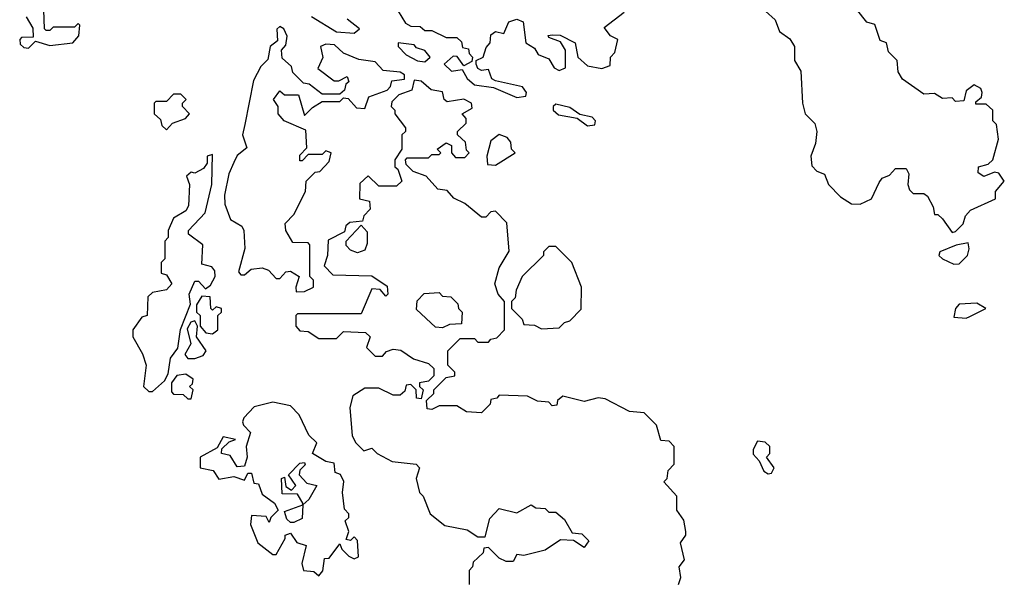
# Model space of a CAD drawing. Extents: x 2029826 to 2248070, y 228728 to 402406.
# Tile 263 of 368: x 2177080 to 2179862, y 237250 to 238831. Entities that reach past the tile are written whole.
import ezdxf

# ---------------------------------------------------------------- set-up
doc = ezdxf.new("R2010")
doc.units = 0

msp = doc.modelspace()

# ---------------------------------------------------------------- linework, layer by layer
at = {"layer": '0CON10XD'}
for points in [[(2177105, 238750), (2177125, 238770), (2177165, 238757.5), (2177230, 238765), (2177247.5, 238785), (2177250, 238815), (2177245, 238820), (2177235, 238810), (2177175, 238810), (2177165, 238800), (2177155, 238800), (2177150, 238805), (2177148.3, 238858.3)], [(2178150, 238855), (2178170.7, 238820.7), (2178185, 238812.5), (2178211.7, 238811.7), (2178225, 238800), (2178245, 238800), (2178285, 238780), (2178315, 238780), (2178328.3, 238768.3), (2178331.7, 238751.7), (2178348.3, 238748.3), (2178350, 238735), (2178360, 238725), (2178357.5, 238712.5), (2178335, 238700), (2178316.7, 238726.7), (2178305, 238727.5), (2178280, 238705), (2178300, 238685), (2178330, 238690), (2178344.4, 238664.4), (2178365, 238646.2), (2178419.3, 238639.3), (2178485, 238611.2), (2178510, 238615), (2178512.5, 238625), (2178500.7, 238640.7), (2178425, 238657.5), (2178413.9, 238663.9), (2178405, 238690), (2178385, 238687.5), (2178375, 238692.5), (2178370, 238705), (2178370, 238715), (2178390, 238725), (2178398.3, 238751.7), (2178410, 238765), (2178411.7, 238788.3), (2178425, 238797.5), (2178448.3, 238791.7), (2178462.5, 238825), (2178485, 238832.5), (2178502.5, 238825), (2178510, 238765), (2178535, 238750), (2178545, 238732.5), (2178575, 238720), (2178590, 238695), (2178605, 238687.5), (2178622.5, 238695), (2178622.5, 238745), (2178608.3, 238768.3), (2178575, 238780), (2178573.9, 238786.1), (2178585, 238787.5), (2178607, 238787), (2178650, 238765), (2178657.5, 238725), (2178685, 238700), (2178725, 238692.5), (2178748.3, 238701.7), (2178750, 238725), (2178761.7, 238738.3), (2178770, 238775), (2178750, 238785), (2178731.7, 238808.3), (2178788.3, 238851.7)], [(2179187.5, 238855), (2179215, 238830), (2179227, 238797), (2179256.4, 238776.4), (2179270, 238755), (2179270, 238715), (2179287.5, 238685), (2179292.5, 238595), (2179300, 238565), (2179327, 238537), (2179332.5, 238515), (2179329.3, 238480.7), (2179316.2, 238445), (2179318.3, 238418.3), (2179332.9, 238402.9), (2179353.9, 238393.9), (2179365.8, 238365), (2179400, 238330), (2179430.7, 238310.7), (2179455, 238310), (2179487.5, 238325), (2179509.3, 238370.7), (2179517, 238383), (2179538.3, 238391.7), (2179555, 238410), (2179585, 238410), (2179592.5, 238395), (2179590, 238365), (2179595, 238350), (2179605, 238340), (2179635, 238340), (2179645, 238332.5), (2179661.7, 238301.7), (2179665, 238280), (2179675, 238280), (2179688.3, 238268.3), (2179715, 238230), (2179725, 238232.5)], [(2179725, 238232.5), (2179746.1, 238253.9), (2179753, 238277), (2179767, 238293), (2179837.5, 238325), (2179837.5, 238345), (2179862.5, 238375), (2179847, 238397), (2179835, 238400), (2179805, 238387.5), (2179788.3, 238398.3), (2179790, 238415), (2179817, 238423), (2179830, 238435), (2179846.4, 238493.6), (2179840, 238535), (2179830, 238545), (2179830, 238575), (2179811.7, 238591.7), (2179781.7, 238591.7), (2179781.7, 238598.3), (2179798.3, 238611.7), (2179800, 238625), (2179796.4, 238636.4), (2179777, 238647), (2179755, 238630), (2179748.3, 238601.7), (2179725, 238600), (2179715, 238610), (2179688.3, 238608.3), (2179665, 238622.5), (2179635, 238620), (2179575, 238662.5), (2179563, 238683), (2179560, 238715), (2179535, 238740), (2179530, 238765), (2179511.7, 238771.7), (2179497, 238817), (2179473.6, 238823.6), (2179445, 238860)], [(2177098.3, 238838.3), (2177117, 238807), (2177118.3, 238781.7), (2177085, 238780), (2177080, 238775), (2177081.7, 238761.7), (2177091.7, 238751.7), (2177105, 238750)], [(2177905, 238840), (2177975, 238796.2), (2178025, 238792.5), (2178040, 238805), (2178005, 238832.5)], [(2177861.7, 238061.7), (2177885, 238062.5), (2177910, 238075), (2177910, 238095), (2177900, 238105), (2177900, 238195), (2177895, 238200), (2177851.7, 238201.7), (2177832.5, 238235), (2177830, 238255), (2177855, 238280), (2177887.5, 238345), (2177890, 238375), (2177915, 238400), (2177928.3, 238401.7), (2177955, 238430), (2177960, 238455), (2177945, 238460), (2177935, 238450), (2177895, 238450), (2177878.3, 238431.7), (2177871.7, 238431.7), (2177871.7, 238448.3), (2177891.7, 238468.3), (2177888.8, 238518.8), (2177827.5, 238545), (2177810, 238565), (2177810, 238585), (2177797.5, 238605), (2177815, 238630), (2177828.3, 238618.3), (2177868.3, 238618.3), (2177885, 238560), (2177907, 238583), (2177935, 238600), (2177985, 238600), (2177995, 238610), (2178008.3, 238608.3), (2178031.7, 238581.7), (2178055, 238580), (2178067, 238613), (2178118.3, 238631.7), (2178128.3, 238641.7), (2178131.7, 238658.3), (2178167, 238663), (2178167.5, 238675), (2178155, 238682.5), (2178107.5, 238687.5), (2178085, 238711.2), (2178038.3, 238718.3), (2177995, 238736.2), (2177969.5, 238759.6), (2177945, 238761.2), (2177930, 238755), (2177936.2, 238723.8), (2177923, 238693), (2177968.3, 238658.3), (2177981.7, 238658.3), (2178005, 238670), (2178010, 238655), (2178001.7, 238648.3), (2177998.3, 238631.7), (2177985, 238620), (2177935, 238620), (2177898.3, 238648.3), (2177881.7, 238651.7), (2177851.7, 238681.7), (2177848.3, 238698.3), (2177821.7, 238721.7), (2177820, 238745), (2177831.7, 238758.3), (2177835.9, 238784.1), (2177826.2, 238805), (2177815, 238811.2), (2177806.4, 238803.6), (2177808.8, 238771.2), (2177787.5, 238755), (2177781.7, 238718.3), (2177761.2, 238698.8), (2177741.1, 238658.9), (2177716.2, 238535), (2177710, 238505), (2177721.7, 238468.3), (2177695, 238447.5), (2177685, 238427.5), (2177670.8, 238395), (2177659.2, 238335), (2177660, 238310), (2177676.2, 238266.2), (2177707.3, 238247.3), (2177713.3, 238235), (2177716.1, 238183.9), (2177698.3, 238118.3), (2177705, 238110), (2177715, 238110), (2177734.2, 238125.8), (2177765, 238130), (2177783, 238123), (2177805, 238100), (2177815, 238100), (2177831.7, 238118.3), (2177845, 238120), (2177870, 238105), (2177860, 238075), (2177861.7, 238061.7)], [(2178225, 238711.2), (2178240, 238725), (2178225, 238743.3), (2178201.2, 238751.2), (2178195, 238760), (2178150, 238765), (2178150, 238755), (2178171.7, 238731.7), (2178204.1, 238714.1), (2178225, 238711.2)], [(2178942, 237235), (2178948.8, 237255), (2178943.3, 237285), (2178958.8, 237305), (2178947, 237353), (2178962.5, 237375), (2178962.5, 237385), (2178957, 237417), (2178937.5, 237445), (2178937.5, 237485), (2178900, 237525), (2178910, 237535), (2178913, 237557), (2178930, 237575), (2178930, 237625), (2178915, 237640), (2178891.7, 237641.7), (2178880, 237685), (2178845, 237720), (2178803.6, 237723.6), (2178735, 237760), (2178715, 237762.5), (2178675, 237752.5), (2178615, 237767.5), (2178600, 237755), (2178598.3, 237741.7), (2178585, 237740), (2178575, 237750), (2178543, 237753), (2178515, 237767.5), (2178435, 237770), (2178428.3, 237761.7), (2178411.7, 237758.3), (2178410, 237745), (2178385, 237720), (2178343, 237723), (2178315, 237740), (2178265, 237740), (2178245, 237730), (2178231.7, 237731.7), (2178230, 237755), (2178250, 237775), (2178250, 237785), (2178285, 237820), (2178310, 237825), (2178310, 237835), (2178290, 237855), (2178290, 237895), (2178325, 237930), (2178365, 237930), (2178375, 237920), (2178405, 237920), (2178411.7, 237928.3), (2178428.3, 237931.7), (2178450, 237955), (2178450, 238035), (2178432.5, 238055), (2178422.5, 238085), (2178435, 238130), (2178463, 238177), (2178457, 238257), (2178425, 238290), (2178411.7, 238288.3), (2178397, 238273), (2178385, 238272.5), (2178338.3, 238311.7), (2178307, 238327), (2178288.3, 238348.3), (2178261.7, 238351.7), (2178228.3, 238388.3), (2178191.7, 238401.7), (2178171.7, 238421.7), (2178170, 238435), (2178175, 238440), (2178235, 238440), (2178245, 238450), (2178265, 238450), (2178270, 238455), (2178260, 238465), (2178285, 238482.5), (2178300, 238475), (2178300, 238455), (2178311.7, 238441.7), (2178338.3, 238441.7), (2178350, 238455), (2178342.5, 238462.5), (2178340, 238485), (2178317.5, 238505), (2178317.5, 238515), (2178341.7, 238538.3), (2178341.7, 238551.7), (2178330, 238565), (2178358.8, 238581.2), (2178356.7, 238595), (2178335, 238606.2), (2178288.3, 238598.3), (2178280, 238605), (2178275, 238626.7), (2178243, 238633), (2178215, 238656.7), (2178195, 238660), (2178188.3, 238631.7), (2178151.7, 238618.3), (2178131.7, 238598.3), (2178130, 238585), (2178140, 238575), (2178140, 238565), (2178170, 238525), (2178170, 238515), (2178160, 238505), (2178160, 238465), (2178140, 238435), (2178140, 238415), (2178148.3, 238408.3), (2178160, 238375), (2178145, 238360), (2178095, 238360), (2178065, 238390), (2178041.7, 238368.3), (2178040, 238325), (2178068.3, 238318.3), (2178070, 238295), (2178053, 238277), (2178048.3, 238261.7), (2178012.5, 238257.5), (2178001.7, 238248.3), (2177998.3, 238231.7), (2177951.7, 238208.3), (2177950, 238165), (2177940, 238135), (2177965, 238110), (2178075, 238107.5), (2178118.3, 238078.3), (2178120, 238055), (2178115, 238050), (2178098.3, 238068.3), (2178075, 238070), (2178045, 238000), (2177865, 238000), (2177860, 237995), (2177860, 237965), (2177871.7, 237951.7), (2177895, 237950), (2177925, 237930), (2177975, 237930), (2177995, 237950), (2178057, 237947), (2178070, 237935), (2178060, 237905), (2178085, 237880), (2178105, 237880), (2178117, 237893), (2178135, 237900), (2178157, 237897), (2178193, 237873), (2178235, 237860), (2178250, 237845), (2178250, 237825), (2178235, 237810), (2178210, 237805), (2178210, 237795), (2178220, 237785), (2178215, 237760), (2178201.7, 237761.7), (2178200, 237785), (2178185, 237800), (2178171.7, 237798.3), (2178168.3, 237781.7), (2178155, 237770), (2178135, 237770), (2178095, 237790), (2178055, 237790), (2178021.7, 237768.3), (2178012.5, 237735), (2178020, 237655), (2178030, 237635), (2178053, 237613), (2178075, 237620), (2178090, 237605), (2178133, 237583), (2178200, 237575), (2178210, 237565), (2178200, 237535), (2178210, 237495), (2178220, 237485), (2178240, 237435), (2178281.7, 237401.7), (2178345, 237390), (2178375, 237370), (2178395, 237370), (2178408.3, 237421.7), (2178435, 237450), (2178485, 237437.5), (2178525, 237460), (2178538.3, 237451.7), (2178565, 237450), (2178575, 237440), (2178595, 237440), (2178619.3, 237419.3), (2178641.7, 237381.7), (2178668.3, 237378.3), (2178688.3, 237358.3), (2178675, 237340), (2178645, 237360), (2178608.3, 237361.7), (2178565, 237332.5), (2178505, 237317.5), (2178485, 237320), (2178475, 237300), (2178455, 237300), (2178435, 237310), (2178405, 237340), (2178391.7, 237338.3), (2178390, 237325), (2178361.7, 237298.3), (2178360, 237285), (2178350, 237275), (2178350, 237235)], [(2177495, 238520), (2177511.7, 238538.3), (2177548.3, 238551.7), (2177560, 238565), (2177540, 238585), (2177540, 238595), (2177550, 238605), (2177535, 238620), (2177515, 238620), (2177495, 238600), (2177465, 238600), (2177460, 238595), (2177460, 238565), (2177478.3, 238548.3), (2177481.7, 238531.7), (2177495, 238520)], [(2178685, 238531.2), (2178705, 238533.3), (2178707.5, 238545), (2178697.5, 238555), (2178662.5, 238562.5), (2178635, 238582.5), (2178595, 238592.5), (2178587.5, 238585), (2178587.5, 238575), (2178602.3, 238562.3), (2178655, 238552.5), (2178685, 238531.2)], [(2178425, 238420), (2178480, 238455), (2178470, 238465), (2178467.5, 238485), (2178457.7, 238497.7), (2178435, 238506.7), (2178411.7, 238488.3), (2178400, 238445), (2178401.7, 238421.7), (2178425, 238420)], [(2177455, 237780), (2177489.2, 237810.8), (2177499.2, 237830.8), (2177506, 237875), (2177527.3, 237902.7), (2177534.3, 237955.7), (2177563, 238027), (2177558.8, 238055), (2177575, 238092.5), (2177585, 238092.5), (2177605, 238070), (2177619.3, 238080.7), (2177632.5, 238105), (2177631.7, 238121.7), (2177623, 238133), (2177595, 238140), (2177597.5, 238195), (2177557.5, 238225), (2177556.7, 238235), (2177603.8, 238285), (2177623.3, 238365), (2177625, 238450), (2177610, 238445), (2177610, 238425), (2177599.3, 238410.7), (2177575, 238397.5), (2177565, 238400), (2177551.7, 238388.3), (2177560, 238365), (2177557.5, 238305), (2177549.3, 238290.7), (2177515, 238270), (2177500, 238235), (2177500, 238215), (2177490, 238205), (2177490, 238155), (2177480, 238145), (2177480, 238115), (2177495, 238110), (2177510, 238085), (2177495, 238067.5), (2177455, 238060), (2177441.7, 238048.3), (2177440, 237995), (2177425, 237990), (2177400, 237955), (2177400, 237935), (2177427, 237887), (2177437.5, 237855), (2177430, 237795), (2177445, 237780), (2177455, 237780)], [(2178035, 238172.5), (2178015, 238180), (2178003, 238193), (2178002.5, 238205), (2178045, 238250), (2178061.7, 238231.7), (2178061.7, 238198.3), (2178055, 238180), (2178035, 238172.5)], [(2178555, 237957.5), (2178605, 237960), (2178620, 237975), (2178635, 237980), (2178667, 238013), (2178667.5, 238075), (2178640, 238145), (2178595, 238190), (2178575, 238190), (2178560, 238175), (2178560, 238165), (2178500, 238105), (2178483, 238067), (2178480, 238045), (2178470, 238035), (2178470, 238015), (2178500, 237985), (2178505, 237970), (2178535, 237967.5), (2178555, 237957.5)], [(2179720.3, 238140.3), (2179735, 238141.4), (2179758.6, 238165), (2179763.3, 238183.3), (2179760, 238200), (2179726.2, 238193.8), (2179680, 238175), (2179677.5, 238165), (2179687.5, 238155), (2179720.3, 238140.3)], [(2177625, 237943.8), (2177640, 237955), (2177640, 237995), (2177650, 238005), (2177650, 238015), (2177635, 238020), (2177625, 238010), (2177620, 238015), (2177618.3, 238048.3), (2177595, 238050), (2177580, 238025), (2177580, 238005), (2177590, 237995), (2177590, 237965), (2177606.4, 237946.4), (2177625, 237943.8)], [(2178275, 237960), (2178255, 237962.5), (2178201.7, 238011.7), (2178203, 238037), (2178223, 238057), (2178265, 238060), (2178275, 238050), (2178298.3, 238048.3), (2178318.3, 238028.3), (2178320, 238015), (2178330, 238005), (2178328.3, 237971.7), (2178295, 237970), (2178275, 237960)], [(2179755, 237987.5), (2179765, 237992.5), (2179810, 238015), (2179785, 238030), (2179735, 238027.1), (2179724.2, 238015), (2179720, 237990), (2179755, 237987.5)], [(2177575, 237873.3), (2177598.3, 237881.7), (2177606.7, 237895), (2177580, 237935), (2177582.5, 237965), (2177575, 237980), (2177563.3, 237976.7), (2177553, 237957), (2177563.3, 237915), (2177546.7, 237885), (2177555, 237873.3), (2177575, 237873.3)], [(2177565, 237760), (2177570, 237785), (2177560, 237795), (2177568.3, 237801.7), (2177570, 237815), (2177549.3, 237829.3), (2177524.2, 237825.8), (2177508.8, 237805), (2177509.3, 237779.3), (2177515, 237772.5), (2177541.7, 237771.7), (2177555, 237760), (2177565, 237760)], [(2177925, 237260), (2177936.4, 237273.6), (2177941.7, 237308.3), (2177955, 237310), (2177985, 237350), (2177990, 237335), (2178010, 237315), (2178025, 237307.5), (2178037, 237313), (2178035, 237360), (2178025, 237370), (2178015, 237360), (2178002.5, 237362.5), (2178010, 237385), (2178000, 237415), (2178010, 237425), (2178010, 237435), (2177998.3, 237448.3), (2177992.5, 237495), (2177996.4, 237526.4), (2177986.4, 237546.4), (2177971.7, 237551.7), (2177968.3, 237578.3), (2177945, 237582.5), (2177907.5, 237605), (2177920, 237635), (2177897, 237657), (2177870, 237715), (2177845, 237740), (2177795, 237750), (2177743, 237737), (2177713.6, 237706.4), (2177710, 237695), (2177712.5, 237685), (2177732.5, 237665), (2177720, 237625), (2177722.5, 237595), (2177715, 237570), (2177695, 237567.5), (2177675, 237600), (2177650, 237605), (2177651.7, 237618.3), (2177671.7, 237638.3), (2177690, 237645), (2177655, 237652.5), (2177638.3, 237621.7), (2177590, 237595), (2177590, 237565), (2177627, 237557), (2177642.5, 237532.5), (2177685, 237540), (2177715, 237530), (2177725, 237550), (2177735, 237550), (2177741.7, 237521.7), (2177755, 237520), (2177765, 237490), (2177800, 237465), (2177810, 237445), (2177790, 237425), (2177785, 237410), (2177777, 237427), (2177735, 237430), (2177732.5, 237405), (2177753, 237353), (2177795, 237320), (2177805, 237320), (2177830, 237365), (2177830, 237375), (2177845, 237380), (2177863.6, 237353.6), (2177890, 237345), (2177877.5, 237295), (2177882.5, 237275), (2177911.7, 237271.7), (2177925, 237260)], [(2179195, 237547.5), (2179205, 237550), (2179212.5, 237565), (2179190, 237595), (2179200, 237605), (2179200, 237625), (2179187, 237637), (2179165, 237640), (2179153, 237617), (2179153, 237603), (2179170, 237585), (2179182.5, 237555), (2179195, 237547.5)], [(2177855, 237410), (2177845, 237410), (2177835, 237420), (2177828.3, 237441.7), (2177880, 237460), (2177880, 237465), (2177865, 237490), (2177821.7, 237491.7), (2177820, 237535), (2177828.3, 237538.3), (2177831.7, 237511.7), (2177848.3, 237501.7), (2177860, 237515), (2177840, 237545), (2177871.7, 237578.3), (2177885, 237580), (2177887, 237573), (2177871.7, 237558.3), (2177870, 237545), (2177891.7, 237521.7), (2177920, 237515), (2177897.5, 237475), (2177880, 237460), (2177878.3, 237421.7), (2177855, 237410)]]:
    msp.add_lwpolyline(points, dxfattribs=at)

doc.saveas('drawing.dxf')
